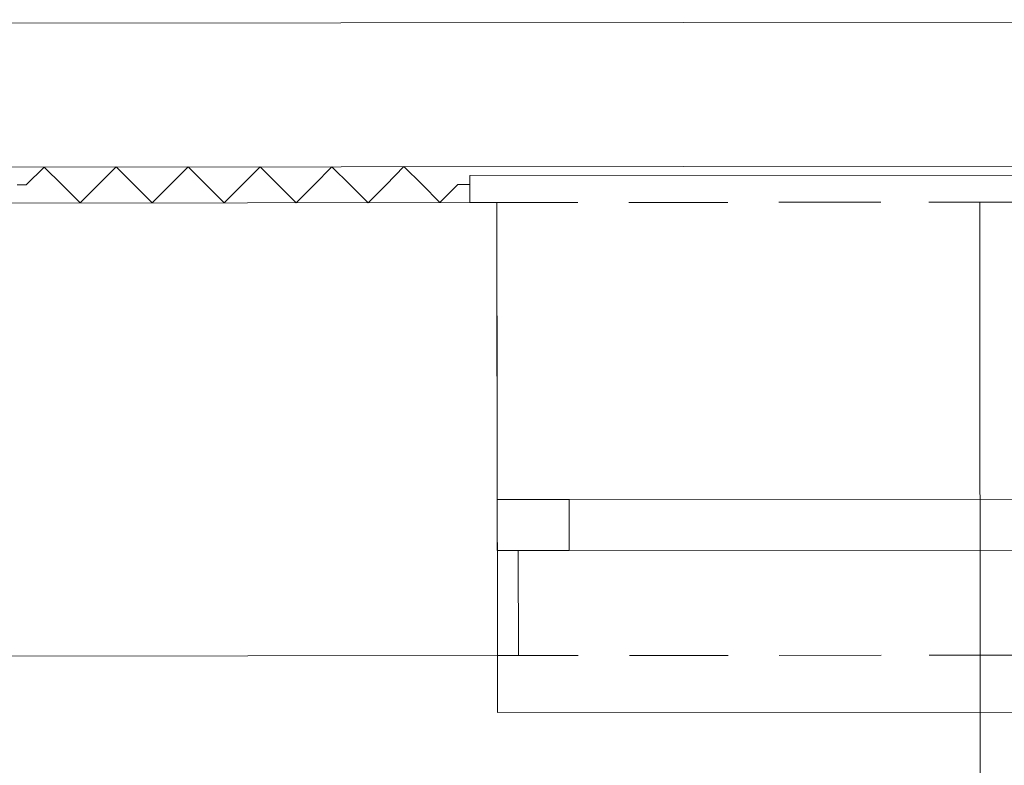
# Model space of a CAD drawing. Header units: inches. Extents: x -5850 to 5646, y 8947 to 13007.
# Tile 383 of 548: x -1189 to -1050, y 9298 to 9403. Entities that reach past the tile are written whole.
import ezdxf

# ---------------------------------------------------------------- set-up
doc = ezdxf.new("R2010")
doc.units = ezdxf.units.IN
doc.header["$MEASUREMENT"] = 0
doc.layers.add('at_Entity', color=7, linetype='Continuous')
doc.layers.add('at_Rect', color=7, linetype='Continuous')

msp = doc.modelspace()

# ---------------------------------------------------------------- linework, layer by layer
at = {"layer": 'at_Entity', "color": 7, "lineweight": 20}
for p, q in [((-1225.6, 9402.89), (-670.14, 9403.39)), ((-1447.76, 9382.42), (-669.28, 9383.12)), ((-1187.99, 9380.12), (-1185.45, 9382.65)), ((-1185.45, 9382.65), (-1182.92, 9380.12)), ((-1177.85, 9380.13), (-1175.32, 9382.66)), ((-1175.32, 9382.66), (-1172.78, 9380.13)), ((-1167.71, 9380.14), (-1165.18, 9382.67)), ((-1165.18, 9382.67), (-1162.64, 9380.14)), ((-1157.58, 9380.15), (-1155.04, 9382.68)), ((-1155.04, 9382.68), (-1152.51, 9380.15)), ((-1147.44, 9380.15), (-1144.91, 9382.69)), ((-1144.91, 9382.69), (-1142.37, 9380.16)), ((-1137.3, 9380.16), (-1134.77, 9382.7)), ((-1134.77, 9382.7), (-1132.23, 9380.17)), ((-981.86, 9381.57), (-1125.47, 9381.44)), ((-1125.47, 9381.44), (-1125.47, 9377.64)), ((-1189.26, 9380.12), (-1187.99, 9380.12)), ((-1180.38, 9377.59), (-1182.92, 9380.12)), ((-1177.85, 9380.13), (-1180.38, 9377.59)), ((-1170.24, 9377.6), (-1172.78, 9380.13)), ((-1167.71, 9380.14), (-1170.24, 9377.6)), ((-1160.11, 9377.61), (-1162.64, 9380.14)), ((-1157.58, 9380.15), (-1160.11, 9377.61)), ((-1149.97, 9377.62), (-1152.51, 9380.15)), ((-1147.44, 9380.15), (-1149.97, 9377.62)), ((-1139.83, 9377.63), (-1142.37, 9380.16)), ((-1137.3, 9380.16), (-1139.83, 9377.63)), ((-1129.7, 9377.64), (-1132.23, 9380.17)), ((-1127.16, 9380.17), (-1129.7, 9377.64)), ((-1127.16, 9380.17), (-1125.47, 9380.17)), ((-1193.47, 9377.58), (-1121.67, 9377.64)), ((-1110.26, 9377.65), (-1125.47, 9377.64)), ((-1121.62, 9328.64), (-1121.67, 9377.64)), ((-1121.61, 9313.86), (-1121.67, 9377.64)), ((-1089.15, 9377.67), (-1103.08, 9377.66)), ((-1067.6, 9377.69), (-1081.96, 9377.68)), ((-1046.48, 9377.71), (-1060.84, 9377.7)), ((-1053.66, 9377.7), (-1053.53, 9226.06)), ((-995.75, 9335.94), (-1111.5, 9335.83)), ((-1118.67, 9328.65), (-1118.65, 9313.86)), ((-995.75, 9328.76), (-1111.49, 9328.65)), ((-1193.42, 9313.8), (-1121.61, 9313.86)), ((-1110.21, 9313.87), (-1121.61, 9313.86)), ((-1121.61, 9313.86), (-1121.6, 9305.84)), ((-1089.09, 9313.89), (-1103.02, 9313.88)), ((-1067.55, 9313.91), (-1081.91, 9313.9)), ((-1046.42, 9313.93), (-1060.79, 9313.91)), ((-1121.6, 9305.84), (-985.59, 9305.96))]:
    msp.add_line(p, q, dxfattribs=at)
at = {"layer": 'at_Rect', "color": 7, "lineweight": 20}
for p, q in [((-1121.63, 9335.83), (-1111.5, 9335.83)), ((-1121.63, 9335.83), (-1121.63, 9328.64)), ((-1111.49, 9328.65), (-1111.5, 9335.83)), ((-1111.49, 9328.65), (-1121.63, 9328.64))]:
    msp.add_line(p, q, dxfattribs=at)

doc.saveas('drawing.dxf')
